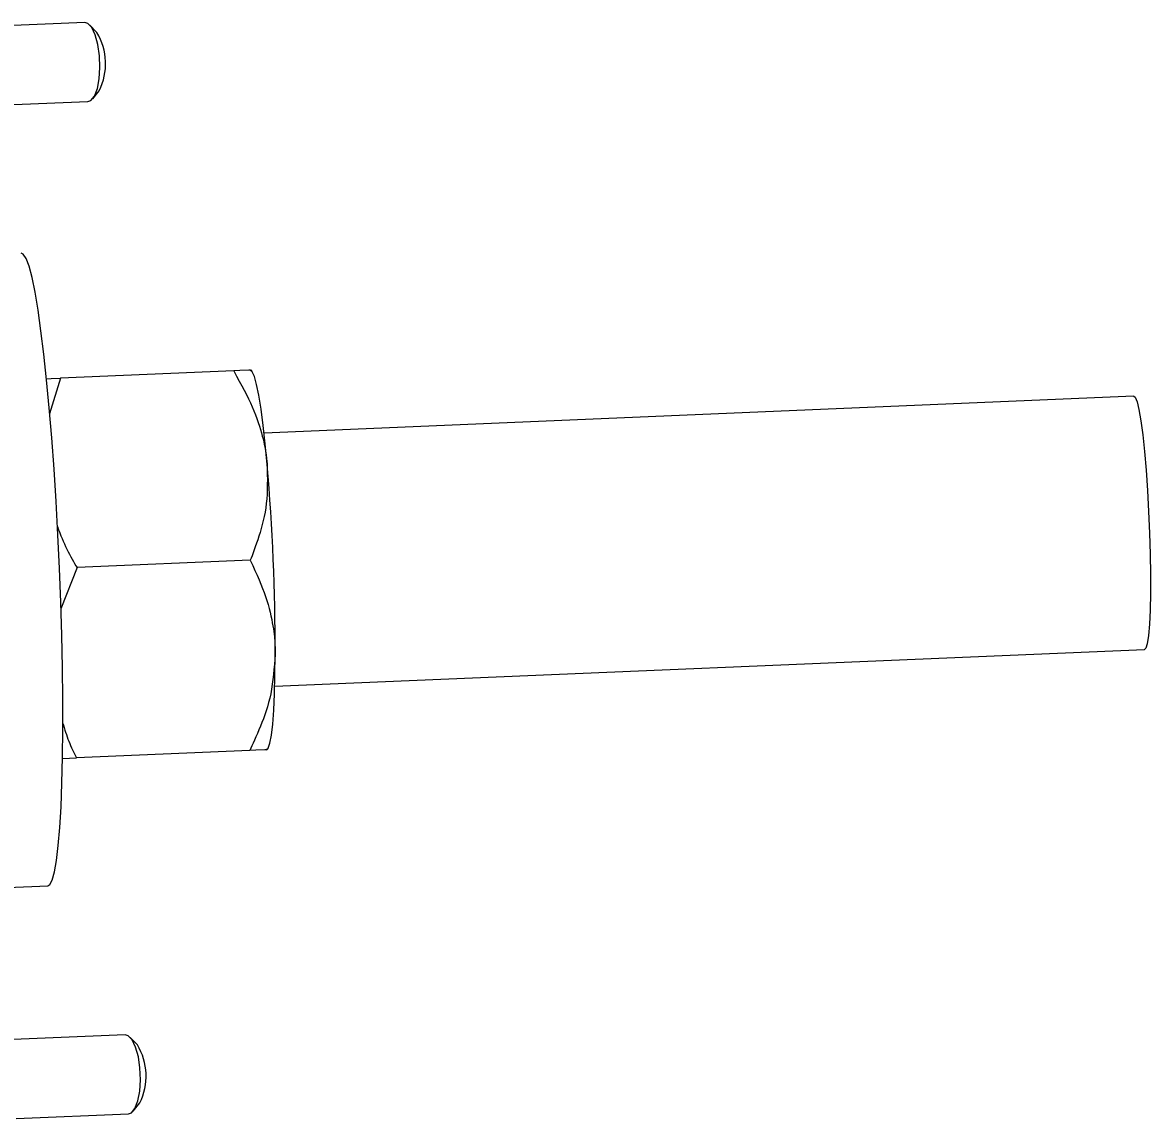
# Model space of a CAD drawing. Extents: x 9538 to 81668, y 7600 to 11751.
# Drawn here: x 15100.476 to 15104.188, y 9734.207 to 9737.813 of the extents above; entities that cross this region are included whole.
import ezdxf

# ---------------------------------------------------------------- set-up
doc = ezdxf.new("R2010")
doc.units = 0
doc.layers.add('dsnStdTable', color=7, linetype='Continuous')

msp = doc.modelspace()

# ---------------------------------------------------------------- linework, layer by layer
at = {"layer": 'dsnStdTable'}
for p, q in [((15100.6804, 9737.8131), (15100.3112, 9737.7984)), ((15100.6804, 9737.8131), (15100.3112, 9737.7984)), ((15100.7205, 9737.7801), (15100.697, 9737.8048)), ((15100.7205, 9737.7801), (15100.697, 9737.8048)), ((15100.7067, 9737.5625), (15100.7282, 9737.589)), ((15100.7067, 9737.5625), (15100.7282, 9737.589)), ((15100.3216, 9737.5381), (15100.6909, 9737.5529)), ((15100.3216, 9737.5381), (15100.6909, 9737.5529)), ((15101.1706, 9736.667), (15100.6004, 9736.643)), ((15101.1706, 9736.667), (15100.6004, 9736.643)), ((15101.23, 9736.6669), (15101.2276, 9736.6694)), ((15101.23, 9736.6669), (15101.2276, 9736.6694)), ((15100.6004, 9736.643), (15100.5647, 9736.5261)), ((15100.6004, 9736.643), (15100.5647, 9736.5261)), ((15104.1337, 9736.5835), (15101.2707, 9736.4627)), ((15104.1337, 9736.5835), (15101.2707, 9736.4627)), ((15101.2253, 9736.0438), (15100.655, 9736.0197)), ((15101.2253, 9736.0438), (15100.655, 9736.0197)), ((15100.655, 9736.0197), (15100.6017, 9735.8842)), ((15100.655, 9736.0197), (15100.6017, 9735.8842)), ((15101.3058, 9735.6301), (15104.1688, 9735.7509)), ((15101.3058, 9735.6301), (15104.1688, 9735.7509)), ((15101.2233, 9735.4181), (15100.6531, 9735.3941)), ((15101.2233, 9735.4181), (15100.6531, 9735.3941)), ((15101.2803, 9735.4205), (15101.2825, 9735.4232)), ((15101.2803, 9735.4205), (15101.2825, 9735.4232)), ((15100.6069, 9735.3921), (15100.6531, 9735.3941)), ((15100.6069, 9735.3921), (15100.6531, 9735.3941)), ((15100.4266, 9734.9675), (15100.5594, 9734.9731)), ((15100.4266, 9734.9675), (15100.5594, 9734.9731)), ((15100.8137, 9734.4825), (15100.4444, 9734.4677)), ((15100.8137, 9734.4825), (15100.4444, 9734.4677)), ((15100.8537, 9734.4494), (15100.8302, 9734.4742)), ((15100.8537, 9734.4494), (15100.8302, 9734.4742)), ((15100.8399, 9734.2318), (15100.8614, 9734.2583)), ((15100.8399, 9734.2318), (15100.8614, 9734.2583)), ((15100.4549, 9734.2075), (15100.8241, 9734.2222)), ((15100.4549, 9734.2075), (15100.8241, 9734.2222))]:
    msp.add_line(p, q, dxfattribs=at)
for points in [[(15100.7124, 9737.5712), (15100.7219, 9737.5958), (15100.7281, 9737.6282), (15100.7304, 9737.6654), (15100.7289, 9737.7042), (15100.7236, 9737.7411), (15100.7148, 9737.7728), (15100.7034, 9737.7966), (15100.6905, 9737.8103), (15100.6804, 9737.8131)], [(15100.7124, 9737.5712), (15100.7219, 9737.5958), (15100.7281, 9737.6282), (15100.7304, 9737.6654), (15100.7289, 9737.7042), (15100.7236, 9737.7411), (15100.7148, 9737.7728), (15100.7034, 9737.7966), (15100.6905, 9737.8103), (15100.6804, 9737.8131)], [(15100.6909, 9737.5529), (15100.7006, 9737.5566), (15100.7124, 9737.5712)], [(15100.6909, 9737.5529), (15100.7006, 9737.5566), (15100.7124, 9737.5712)], [(15100.5972, 9736.0173), (15100.592, 9736.1279), (15100.5861, 9736.2372), (15100.5792, 9736.344), (15100.5717, 9736.447), (15100.5636, 9736.5451), (15100.5549, 9736.6372), (15100.5457, 9736.7223), (15100.5362, 9736.7993), (15100.5266, 9736.8674), (15100.5167, 9736.9259), (15100.5068, 9736.974), (15100.497, 9737.0112), (15100.4875, 9737.0372), (15100.4782, 9737.0515), (15100.4716, 9737.0546)], [(15100.5972, 9736.0173), (15100.592, 9736.1279), (15100.5861, 9736.2372), (15100.5792, 9736.344), (15100.5717, 9736.447), (15100.5636, 9736.5451), (15100.5549, 9736.6372), (15100.5457, 9736.7223), (15100.5362, 9736.7993), (15100.5266, 9736.8674), (15100.5167, 9736.9259), (15100.5068, 9736.974), (15100.497, 9737.0112), (15100.4875, 9737.0372), (15100.4782, 9737.0515), (15100.4716, 9737.0546)], [(15101.2254, 9736.6693), (15101.2205, 9736.6691), (15101.1913, 9736.6679), (15101.1706, 9736.667)], [(15101.2254, 9736.6693), (15101.2205, 9736.6691), (15101.1913, 9736.6679), (15101.1706, 9736.667)], [(15101.281, 9736.3589), (15101.2746, 9736.4267), (15101.2677, 9736.4879), (15101.2607, 9736.5415), (15101.2534, 9736.5867), (15101.2461, 9736.6226), (15101.2389, 9736.6486), (15101.232, 9736.6643), (15101.2254, 9736.6693)], [(15101.281, 9736.3589), (15101.2746, 9736.4267), (15101.2677, 9736.4879), (15101.2607, 9736.5415), (15101.2534, 9736.5867), (15101.2461, 9736.6226), (15101.2389, 9736.6486), (15101.232, 9736.6643), (15101.2254, 9736.6693)], [(15100.5543, 9736.641), (15100.5698, 9736.6417), (15100.6004, 9736.643)], [(15100.5543, 9736.641), (15100.5698, 9736.6417), (15100.6004, 9736.643)], [(15104.1337, 9736.5835), (15104.138, 9736.5803), (15104.144, 9736.5656), (15104.1503, 9736.5395), (15104.1566, 9736.5027), (15104.1627, 9736.4562), (15104.1685, 9736.4015), (15104.1738, 9736.3399), (15104.1784, 9736.2734), (15104.1823, 9736.2039), (15104.1853, 9736.1333), (15104.1873, 9736.0636), (15104.1882, 9735.997), (15104.1881, 9735.9352), (15104.187, 9735.8801), (15104.1848, 9735.8333), (15104.1816, 9735.7961), (15104.1776, 9735.7695), (15104.1728, 9735.7544), (15104.1688, 9735.7509)], [(15104.1337, 9736.5835), (15104.138, 9736.5803), (15104.144, 9736.5656), (15104.1503, 9736.5395), (15104.1566, 9736.5027), (15104.1627, 9736.4562), (15104.1685, 9736.4015), (15104.1738, 9736.3399), (15104.1784, 9736.2734), (15104.1823, 9736.2039), (15104.1853, 9736.1333), (15104.1873, 9736.0636), (15104.1882, 9735.997), (15104.1881, 9735.9352), (15104.187, 9735.8801), (15104.1848, 9735.8333), (15104.1816, 9735.7961), (15104.1776, 9735.7695), (15104.1728, 9735.7544), (15104.1688, 9735.7509)], [(15100.5594, 9734.9731), (15100.5658, 9734.9767), (15100.5737, 9734.9917), (15100.5811, 9735.0184), (15100.5877, 9735.0563), (15100.5934, 9735.1051), (15100.5984, 9735.1642), (15100.6023, 9735.2329), (15100.6053, 9735.3104), (15100.6073, 9735.3959), (15100.6081, 9735.4884), (15100.608, 9735.5869), (15100.6068, 9735.6902), (15100.6046, 9735.7972), (15100.6013, 9735.9066), (15100.5972, 9736.0173)], [(15100.5594, 9734.9731), (15100.5658, 9734.9767), (15100.5737, 9734.9917), (15100.5811, 9735.0184), (15100.5877, 9735.0563), (15100.5934, 9735.1051), (15100.5984, 9735.1642), (15100.6023, 9735.2329), (15100.6053, 9735.3104), (15100.6073, 9735.3959), (15100.6081, 9735.4884), (15100.608, 9735.5869), (15100.6068, 9735.6902), (15100.6046, 9735.7972), (15100.6013, 9735.9066), (15100.5972, 9736.0173)], [(15101.278, 9735.4204), (15101.2842, 9735.426), (15101.2898, 9735.4422), (15101.2948, 9735.4688), (15101.2991, 9735.5051), (15101.3025, 9735.5507), (15101.305, 9735.6048), (15101.3066, 9735.6664), (15101.3074, 9735.7344)], [(15101.278, 9735.4204), (15101.2842, 9735.426), (15101.2898, 9735.4422), (15101.2948, 9735.4688), (15101.2991, 9735.5051), (15101.3025, 9735.5507), (15101.305, 9735.6048), (15101.3066, 9735.6664), (15101.3074, 9735.7344)], [(15101.278, 9735.4204), (15101.2732, 9735.4202), (15101.244, 9735.419), (15101.2233, 9735.4181)], [(15101.278, 9735.4204), (15101.2732, 9735.4202), (15101.244, 9735.419), (15101.2233, 9735.4181)], [(15100.8457, 9734.2406), (15100.8551, 9734.2652), (15100.8613, 9734.2975), (15100.8637, 9734.3347), (15100.8621, 9734.3735), (15100.8568, 9734.4104), (15100.848, 9734.4421), (15100.8366, 9734.4659), (15100.8237, 9734.4796), (15100.8137, 9734.4825)], [(15100.8457, 9734.2406), (15100.8551, 9734.2652), (15100.8613, 9734.2975), (15100.8637, 9734.3347), (15100.8621, 9734.3735), (15100.8568, 9734.4104), (15100.848, 9734.4421), (15100.8366, 9734.4659), (15100.8237, 9734.4796), (15100.8137, 9734.4825)], [(15100.8241, 9734.2222), (15100.8339, 9734.2259), (15100.8457, 9734.2406)], [(15100.8241, 9734.2222), (15100.8339, 9734.2259), (15100.8457, 9734.2406)]]:
    msp.add_lwpolyline(points, dxfattribs=at)
for centre, radius, start, end in [((15100.5511, 9737.6776), 0.198, 333.4057, 31.1755), ((15100.5511, 9737.6776), 0.198, 333.4057, 31.1755), ((15093.952, 9735.7364), 7.3554, 359.98468, 4.85469), ((15093.952, 9735.7364), 7.3554, 359.98468, 4.85469), ((15100.6844, 9734.347), 0.198, 333.4059, 31.1754), ((15100.6844, 9734.347), 0.198, 333.4059, 31.1754)]:
    msp.add_arc(centre, radius, start, end, dxfattribs=at)
for points in [[(15101.1706, 9736.667), (15101.1967, 9736.6197), (15101.2359, 9736.5484), (15101.2686, 9736.4446), (15101.2782, 9736.3891), (15101.2808, 9736.3604), (15101.281, 9736.3589)], [(15101.1706, 9736.667), (15101.1967, 9736.6197), (15101.2359, 9736.5484), (15101.2686, 9736.4446), (15101.2782, 9736.3891), (15101.2808, 9736.3604), (15101.281, 9736.3589)], [(15101.281, 9736.3589), (15101.2816, 9736.3151), (15101.283, 9736.2259), (15101.2547, 9736.1209), (15101.2319, 9736.0612), (15101.2253, 9736.0438)], [(15101.281, 9736.3589), (15101.2816, 9736.3151), (15101.283, 9736.2259), (15101.2547, 9736.1209), (15101.2319, 9736.0612), (15101.2253, 9736.0438)], [(15100.5902, 9736.1549), (15100.6015, 9736.1263), (15100.6198, 9736.0796), (15100.6452, 9736.0364), (15100.655, 9736.0197)], [(15100.5902, 9736.1549), (15100.6015, 9736.1263), (15100.6198, 9736.0796), (15100.6452, 9736.0364), (15100.655, 9736.0197)], [(15101.2253, 9736.0438), (15101.247, 9735.9961), (15101.2798, 9735.924), (15101.3028, 9735.82), (15101.3073, 9735.7646), (15101.3073, 9735.7359), (15101.3074, 9735.7344)], [(15101.2253, 9736.0438), (15101.247, 9735.9961), (15101.2798, 9735.924), (15101.3028, 9735.82), (15101.3073, 9735.7646), (15101.3073, 9735.7359), (15101.3074, 9735.7344)], [(15101.3074, 9735.7344), (15101.304, 9735.6904), (15101.297, 9735.5997), (15101.2595, 9735.4952), (15101.2315, 9735.4356), (15101.2233, 9735.4181)], [(15101.3074, 9735.7344), (15101.304, 9735.6904), (15101.297, 9735.5997), (15101.2595, 9735.4952), (15101.2315, 9735.4356), (15101.2233, 9735.4181)], [(15100.6077, 9735.5092), (15100.6142, 9735.4874), (15100.6262, 9735.4478), (15100.6448, 9735.4108), (15100.6531, 9735.3941)], [(15100.6077, 9735.5092), (15100.6142, 9735.4874), (15100.6262, 9735.4478), (15100.6448, 9735.4108), (15100.6531, 9735.3941)]]:
    msp.add_open_spline(points, degree=3, dxfattribs=at)

doc.saveas('drawing.dxf')
